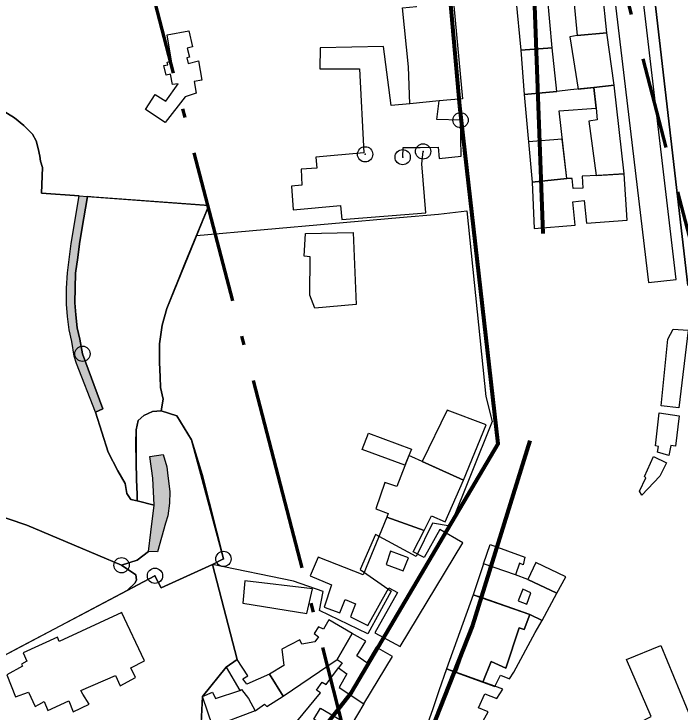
# Model space of a CAD drawing. Extents: x 645880 to 658994, y 884400 to 894744.
# Drawn here: x 657941.7 to 658159.8, y 891118.6 to 891347.3 of the extents above; entities that cross this region are included whole.
import ezdxf

# ---------------------------------------------------------------- set-up
doc = ezdxf.new("R2010")
doc.units = 0
doc.header["$LTSCALE"] = 10
doc.header["$PDMODE"] = 32
doc.header["$PDSIZE"] = 5
doc.linetypes.add('DOT_DASHED', pattern=[7.7, 5, -1.2, 0.3, -1.2])
doc.linetypes.add('MEDIUM_DASHED', pattern=[4.5, 3, -1.5])
for name, color, linetype, lineweight in [('1', 7, 'Continuous', 25), ('10', 7, 'Continuous', 25), ('11', 7, 'Continuous', 25), ('13', 7, 'Continuous', 25), ('40', 7, 'Continuous', 80), ('45', 7, 'Continuous', 25), ('5', 7, 'Continuous', 25), ('54', 7, 'Continuous', 25), ('8', 7, 'Continuous', 25)]:
    doc.layers.add(name, color=color, linetype=linetype, lineweight=lineweight)

msp = doc.modelspace()

# ---------------------------------------------------------------- hatches: boundary and pattern name
at = {"layer": '11'}
for points in [[(657963.11, 891287.67), (657965.79, 891287.47), (657963.84, 891276.47), (657963.13, 891272.03), (657962.64, 891267.48), (657961.9, 891262.41), (657961.61, 891252.62), (657961.94, 891248.67), (657962.44, 891244.46), (657963.29, 891240.72), (657964.14, 891235.95), (657970.84, 891217.9), (657968.37, 891216.86), (657962.21, 891232.78), (657961.47, 891235.23), (657960.62, 891240), (657959.76, 891243.76), (657959.24, 891248.15), (657958.9, 891252.26), (657958.91, 891257.46), (657959.2, 891262.43), (657960.44, 891272.13), (657960.44, 891272.13)], [(657986.24, 891202.29), (657990.58, 891202.95), (657991.72, 891198.9), (657992.02, 891196.92), (657992.76, 891190.7), (657992.66, 891186.97), (657992.09, 891182.87), (657991.29, 891180.5), (657988.7, 891171.09), (657985.74, 891171.23), (657986.57, 891177.52), (657987.57, 891186.37), (657987.14, 891195.23)]]:
    msp.add_hatch(color=256, dxfattribs=at).paths.add_polyline_path(points)

# ---------------------------------------------------------------- linework, layer by layer
at = {"layer": '1'}
for points in [[(658162.4, 891258.34), (658149.32, 891370.79), (658142.56, 891428.37), (658135.82, 891485.95), (658147.61, 891486.41), (658146.17, 891522.17)], [(658087.94, 891312.5), (658080.18, 891312.68), (658080.93, 891318.81), (658071.32, 891317.81), (658065.25, 891317.35), (658062.76, 891336.65), (658041.92, 891336.18), (658041.88, 891329.3), (658054.83, 891329.33), (658056.23, 891301.78), (658040.52, 891300.38), (658040.83, 891296.8)], [(657922.45, 891323.78), (657932.57, 891318.43), (657937.27, 891316.13), (657941.85, 891313.21), (657944.9, 891310.76), (657947.75, 891307.95), (657949.03, 891305.73), (657949.66, 891303.19), (657950.13, 891300.71), (657950.44, 891299.1), (657951.08, 891296.94), (657950.71, 891288.59)], [(658068.99, 891300.38), (658069.14, 891303.49), (658074.74, 891303.49), (658080.65, 891303.65), (658080.96, 891299.92), (658088.12, 891300.69), (658087.94, 891312.5)], [(658040.83, 891296.8), (658035.7, 891296.49), (658036.01, 891291.2), (658032.59, 891290.89), (658033.16, 891283.09), (658048.61, 891284.56), (658049.09, 891279.98), (658076.61, 891282.17), (658075.21, 891298.2), (658075.67, 891302.25)], [(657950.71, 891288.59), (657963.11, 891287.67), (657965.79, 891287.47), (658005.47, 891284.49), (657991.71, 891250.75)], [(657991.71, 891250.75), (657990.25, 891245.34), (657989.39, 891239.25), (657989.37, 891233.15), (657989.57, 891228.46), (657989.65, 891224.91), (657990.57, 891221.13), (657989.93, 891217.32)], [(657989.93, 891217.32), (657995.08, 891215.64), (657999.85, 891207.79)], [(657999.85, 891207.79), (658003.34, 891196.46), (658010.31, 891168.74), (658006.74, 891166.97), (658014.82, 891135.77), (658011.17, 891133.33)], [(658002.42, 891104.07), (658003.44, 891123.63), (658011.17, 891133.33), (658014.82, 891135.77), (658006.74, 891166.97), (657989.91, 891159.3), (657987.88, 891163.24)], [(657987.88, 891163.24), (657927.16, 891131.14)], [(658011.17, 891133.33), (658003.44, 891123.63), (658002.42, 891104.07), (658010.29, 891092.31), (658006.92, 891090.47), (658010.61, 891084.59), (658013.87, 891073.93)]]:
    msp.add_lwpolyline(points, dxfattribs=at)
for points in [[(658122.85, 891483.18), (658149.44, 891259.26), (658158.51, 891260.32), (658132.26, 891484.14)], [(658122.85, 891483.18), (658149.44, 891259.26), (658158.51, 891260.32), (658132.26, 891484.14)], [(658124.8, 891354.07), (658126.15, 891340.21), (658135.81, 891341.14), (658134.46, 891355.01)], [(658073.53, 891349.73), (658073.31, 891352.49), (658085.39, 891353.51), (658088.58, 891319.49), (658080.93, 891318.81), (658071.32, 891317.81), (658070.85, 891329.95), (658068.92, 891349.25)], [(658107.64, 891335.43), (658117.92, 891336.21), (658116.42, 891353.32), (658106.07, 891352.35)], [(657991.24, 891311.73), (657984.74, 891316.01), (657987.98, 891320.89), (657991.43, 891318.67), (657995.48, 891324.39), (657993.61, 891324.21), (657992.97, 891327.55), (657991.6, 891327.21), (657990.83, 891330.37), (657992.07, 891330.63), (657991.83, 891331.47), (657993.29, 891331.77), (657991.88, 891340.43), (657998.99, 891341.81), (658000.13, 891336.51), (657998.46, 891336.11), (657999.18, 891333.15), (657998.26, 891332.95), (657998.76, 891331.07), (658002.09, 891331.89), (658003.23, 891325.65), (658000.66, 891325.19), (658001.38, 891321.31), (657997.77, 891320.17)], [(658123.76, 891339.79), (658126.44, 891322.67), (658131.58, 891323.23), (658138.19, 891323.97), (658135.81, 891341.14), (658126.15, 891340.21)], [(658107.64, 891335.43), (658108.8, 891320.93), (658119.47, 891321.93), (658117.92, 891336.21)], [(658108.8, 891320.93), (658111.41, 891292.19), (658122.69, 891293.37), (658120.18, 891315.53), (658132.35, 891316.39), (658131.58, 891323.23), (658123.91, 891322.39), (658119.47, 891321.93)], [(658131.58, 891323.23), (658132.35, 891316.39), (658132.62, 891312.62), (658129.95, 891312.2), (658132.34, 891294.32), (658141.49, 891294.95), (658138.19, 891323.97)], [(658110.21, 891305.37), (658111.41, 891292.19), (658122.69, 891293.37), (658121.22, 891306.25)], [(658111.41, 891292.19), (658112.08, 891277), (658125.45, 891278.12), (658124.67, 891285.75), (658128.4, 891286.22), (658129.18, 891278.74), (658142.47, 891279.68), (658141.49, 891294.95), (658132.87, 891294.39), (658127.78, 891294.15), (658127.93, 891290.26), (658124.82, 891290.11), (658124.46, 891293.33), (658122.69, 891293.37)], [(658038.71, 891267.68), (658036.74, 891267.9), (658037.18, 891275.32), (658052.82, 891275.65), (658053.77, 891252.06), (658040.24, 891250.86), (658038.6, 891255.12)], [(658162.42, 891243.73), (658159.42, 891218.25), (658153.61, 891218.89), (658155.78, 891240.73), (658157.55, 891244.05)], [(658075.35, 891200.64), (658088.94, 891194.51), (658096.36, 891212.72), (658083.59, 891217.47)], [(658152.96, 891216.57), (658159.57, 891215.65), (658158.29, 891205.71), (658156.75, 891205.89), (658156.1, 891202.61), (658152.42, 891203.71), (658152.72, 891205.63), (658151.81, 891205.75)], [(658055.72, 891204.57), (658057.8, 891210), (658071.86, 891204.67), (658069.67, 891199.42)], [(658060.17, 891185.17), (658064.23, 891183.63), (658063.75, 891182.45), (658076.01, 891178.07), (658078.43, 891182.85), (658082.88, 891180.91), (658088.94, 891194.51), (658076.34, 891200.25), (658070.99, 891202.59), (658067.11, 891192.51), (658063.1, 891193.75)], [(658155.38, 891200.22), (658153.14, 891195.82), (658147.31, 891189.64), (658146.56, 891190.94), (658148.61, 891195.36), (658148.15, 891195.72), (658151.16, 891202.32)], [(658063.75, 891182.45), (658056.06, 891163.49), (658041.33, 891169.29), (658038.73, 891163.17), (658045.68, 891160.23), (658043.32, 891152.93), (658048.36, 891151.05), (658050.14, 891155.45), (658053.54, 891154.01), (658051.94, 891149.83), (658057.53, 891146.97), (658064.42, 891159.29), (658067.33, 891157.79), (658059.83, 891144.57), (658068.17, 891140.01), (658088.64, 891174.07), (658081.15, 891178.39), (658076.01, 891169.25), (658072.45, 891171.07), (658076.01, 891178.07)], [(658108.99, 891169.28), (658108.42, 891166.84), (658107.21, 891167.32), (658105.91, 891163.5), (658095.5, 891167.1), (658097.68, 891173.42)], [(658065.04, 891171.25), (658063.55, 891166.97), (658069.14, 891164.83), (658070.89, 891169.09)], [(658112.55, 891167.58), (658109.96, 891162.02), (658119.49, 891157.48), (658122.41, 891162.88)], [(658092.02, 891157.02), (658110.63, 891150.56), (658114.66, 891148.58), (658119.49, 891157.48), (658109.96, 891162.02), (658105.91, 891163.5), (658095.5, 891167.1)], [(658017.3, 891161.6), (658016.7, 891154.26), (658037.61, 891150.92), (658039.51, 891158.97)], [(658108.3, 891158.88), (658106.85, 891154.98), (658109.6, 891153.9), (658110.98, 891157.66)], [(658095.08, 891155.96), (658092.02, 891157.02), (658083.37, 891132.7), (658086.52, 891131.53)], [(658095.08, 891155.96), (658086.52, 891131.53), (658095.23, 891128.41), (658098, 891135.1), (658102.74, 891133.01), (658107.11, 891146.12), (658108.72, 891145.59), (658110.63, 891150.56)], [(657976.98, 891151.22), (657956.54, 891141.69), (657955.92, 891143.07), (657944.72, 891137.97), (657945.92, 891135.27), (657944.16, 891134.3), (657944.51, 891133.61), (657939.35, 891130.73), (657942.23, 891123.6), (657946.49, 891125.1), (657948.66, 891120.38), (657949.88, 891121.06), (657951.64, 891122.01), (657952.75, 891119.13), (657959.63, 891122.28), (657961.06, 891118.64), (657966.31, 891121.21), (657964.24, 891124.39), (657963.55, 891125.65), (657974.95, 891130.58), (657976.43, 891127.2), (657981.5, 891129.9), (657979.95, 891133.12), (657984.41, 891135.31), (657976.96, 891151.27)], [(658110.63, 891150.56), (658108.72, 891145.59), (658107.11, 891146.12), (658102.74, 891133.01), (658098, 891135.1), (658095.23, 891128.41), (658099.18, 891127), (658100.99, 891130.66), (658104, 891129.44), (658105.41, 891131.62), (658112.4, 891144.62), (658114.66, 891148.58)], [(658025.35, 891131.03), (658029.86, 891123.79), (658047.49, 891135.77), (658052.46, 891144.35), (658044.76, 891148.81), (658043.09, 891145.75), (658041.43, 891146.51), (658039.98, 891144.35), (658041.42, 891143.23), (658040.2, 891141.63), (658036.01, 891140.83), (658035.26, 891142.21), (658029.38, 891139.23), (658030.05, 891133.85)], [(658048.23, 891126.65), (658056.26, 891121.31), (658065.64, 891136.73), (658060.35, 891139.79), (658057.26, 891134.75), (658053.98, 891136.95), (658056.92, 891141.77), (658052.46, 891144.35), (658047.49, 891135.77), (658049.22, 891134.75), (658047.98, 891133.07), (658050.69, 891131.13)], [(658142.26, 891135.81), (658153.5, 891140.41), (658165.96, 891110.21), (658152.56, 891104.35), (658150.64, 891109.49), (658148.34, 891108.57), (658146.05, 891114.98), (658150.41, 891117.08)], [(658011.17, 891133.33), (658015.7, 891125.69), (658016.2, 891126.01), (658018.51, 891122.97), (658020.7, 891119.01), (658023.79, 891121.15), (658024.46, 891120.41), (658029.86, 891123.79), (658025.35, 891131.03), (658017.97, 891127.73), (658016.69, 891129.45), (658018.27, 891130.47), (658014.82, 891135.77)], [(658056.26, 891121.31), (658052.16, 891114.27), (658038.85, 891098.13), (658028.61, 891108.63), (658042.04, 891124.91), (658040.76, 891125.79), (658042.59, 891128.33), (658043.92, 891127.61), (658047.98, 891133.07), (658050.69, 891131.13), (658048.23, 891126.65)], [(658076.37, 891112.66), (658089.7, 891105.4), (658096.99, 891118.64), (658093.84, 891119.98), (658095.93, 891124.5), (658099.8, 891123), (658101.81, 891126.12), (658099.16, 891127.06), (658083.37, 891132.7), (658080.88, 891125.48), (658078.76, 891119.32)], [(658003.44, 891123.63), (658006.67, 891125.11), (658007.65, 891123.07), (658015.7, 891125.69), (658016.2, 891126.01), (658018.51, 891122.97), (658020.7, 891119.01), (658006.81, 891113.69)], [(658049.62, 891110.88), (658039.95, 891116.24), (658042.03, 891119.8), (658051.58, 891114.24)]]:
    msp.add_lwpolyline(points, close=True, dxfattribs=at)
for p in [(658087.94, 891312.5), (658075.67, 891302.25), (658056.7, 891301.31), (658068.99, 891300.38)]:
    msp.add_point(p, dxfattribs=at)
at = {"layer": '10'}
for points in [[(657981.63, 891163.58), (657976.95, 891166.68), (657945.89, 891179.76), (657933.26, 891184.08), (657921.81, 891187.76), (657901.84, 891199.85), (657887.02, 891212.52), (657881.67, 891211.66), (657859.27, 891211.97), (657833.4, 891211.69), (657831.85, 891223.88)], [(657963.3, 891150.25), (657978.76, 891158.42), (657981.41, 891160.91), (657981.83, 891161.95), (657981.63, 891163.58)], [(657927.16, 891131.14), (657944.35, 891140.23), (657963.3, 891150.25)]]:
    msp.add_lwpolyline(points, dxfattribs=at)
at = {"layer": '11'}
for points in [[(657963.11, 891287.67), (657965.79, 891287.47), (657963.84, 891276.47), (657963.13, 891272.03), (657962.64, 891267.48), (657961.9, 891262.41), (657961.61, 891252.62), (657961.94, 891248.67), (657962.44, 891244.46), (657963.29, 891240.72), (657964.14, 891235.95), (657970.84, 891217.9), (657968.37, 891216.86), (657962.21, 891232.78), (657961.47, 891235.23), (657960.62, 891240), (657959.76, 891243.76), (657959.24, 891248.15), (657958.9, 891252.26), (657958.91, 891257.46), (657959.2, 891262.43), (657960.44, 891272.13), (657960.44, 891272.13)], [(657986.24, 891202.29), (657990.58, 891202.95), (657991.72, 891198.9), (657992.02, 891196.92), (657992.76, 891190.7), (657992.66, 891186.97), (657992.09, 891182.87), (657991.29, 891180.5), (657988.7, 891171.09), (657985.74, 891171.23), (657986.57, 891177.52), (657987.57, 891186.37), (657987.14, 891195.23)]]:
    msp.add_lwpolyline(points, close=True, dxfattribs=at)
at = {"layer": '13'}
for points in [[(657967.93, 891287.3), (657965.79, 891287.47), (657963.88, 891276.72), (657963.13, 891272.03), (657962.64, 891267.48), (657961.9, 891262.41), (657961.61, 891252.62), (657961.94, 891248.67), (657962.44, 891244.46), (657963.29, 891240.72), (657964.14, 891235.95)], [(657989.93, 891217.32), (657990.57, 891221.13), (657989.65, 891224.92), (657989.57, 891228.46), (657989.38, 891233.15), (657989.39, 891239.25), (657990.25, 891245.34), (657991.71, 891250.75), (657997.82, 891265.71), (658005.47, 891284.49), (657967.93, 891287.3)], [(657964.14, 891235.95), (657970.84, 891217.9), (657968.37, 891216.86), (657972.5, 891203.67), (657975.69, 891197.56), (657978.14, 891193.43), (657978.66, 891190.17), (657979.97, 891188.27), (657982.08, 891187.73), (657982.06, 891189.82), (657981.79, 891194.74), (657981.72, 891200.56), (657981.61, 891206.58), (657981.7, 891211.05), (657982.34, 891214.05), (657984.2, 891215.75), (657987.04, 891217.1), (657989.93, 891217.32)]]:
    msp.add_lwpolyline(points, dxfattribs=at)
msp.add_point((657964.14, 891235.95), dxfattribs=at)
at = {"layer": '40'}
for points in [[(657976.04, 891685.71), (658077.27, 891576.07), (658088.75, 891540.57), (658111.71, 891362), (658114.85, 891275.34)], [(658017.79, 891081.11), (658052.23, 891124.97), (658100.24, 891206.42), (658087.71, 891317.11), (658068.93, 891529.09), (658061.62, 891569.81), (657965.61, 891657.53)], [(658110.67, 891207.46), (658091.89, 891146.9), (658072.06, 891096.78), (658050.14, 891080.07), (658012.58, 891069.63)]]:
    msp.add_lwpolyline(points, dxfattribs=at)
at = {"layer": '45', "linetype": 'DOT_DASHED', "lineweight": 70}
for points in [[(658032.74, 891178.84), (657962.16, 891450), (657912.65, 891632.07), (657880.45, 891775.54), (657862.08, 891924.55), (657862.75, 892057.96), (657880.13, 892212.9), (657948.63, 892498.48), (658035.94, 892864.43), (658113.04, 893179.94), (658123.49, 893235.71), (658127.65, 893288.31), (658121.92, 893384.59), (658110.78, 893490.65), (658118.71, 893627.43), (658149.69, 893744.87)], [(658508.52, 890292.72), (658293.27, 890609.33), (658193.1, 890761.3), (658093.63, 890942.11), (658032.74, 891178.84)]]:
    msp.add_lwpolyline(points, dxfattribs=at)
at = {"layer": '45', "linetype": 'MEDIUM_DASHED', "lineweight": 70}
msp.add_lwpolyline([(658177.94, 891216.48), (658107.15, 891488.48), (658058.27, 891668.19), (658028.42, 891801.21), (658012.13, 891933.39), (658012.71, 892049.2), (658028.16, 892186.95), (658094.51, 892463.58), (658181.75, 892829.22), (658259.72, 893148.31), (658272.39, 893215.94), (658278, 893286.86), (658271.45, 893396.89), (658261.24, 893494.17), (658267.59, 893603.71), (658294.73, 893706.6)], dxfattribs=at)
at = {"layer": '5'}
msp.add_lwpolyline([(658001.49, 891274.72), (658067.9, 891280.65), (658080.7, 891281.66), (658090.02, 891282.79), (658096.24, 891221.99), (658098.29, 891213.79), (658084.59, 891179.44), (658078.8, 891180.43), (658073.43, 891169.54), (658060.14, 891176.75), (658055.06, 891165.3), (658065.23, 891158.23), (658057.6, 891144.24), (658041.77, 891151.87), (658042.91, 891158.09), (658033.19, 891161.47), (658006.74, 891166.97), (658010.31, 891168.74), (657999.85, 891207.79), (657995.08, 891215.64), (657989.93, 891217.32), (657987.04, 891217.1), (657984.2, 891215.75), (657982.34, 891214.05), (657981.7, 891211.05), (657981.72, 891200.56), (657981.79, 891194.74), (657982.06, 891189.82), (657982.08, 891187.73), (657979.97, 891188.27), (657978.66, 891190.17), (657978.14, 891193.43), (657975.69, 891197.56), (657972.5, 891203.67), (657968.37, 891216.86), (657970.84, 891217.9), (657964.14, 891235.95), (657963.29, 891240.72), (657962.44, 891244.46), (657961.94, 891248.67), (657961.61, 891252.62), (657961.9, 891262.41), (657962.64, 891267.48), (657963.13, 891272.03), (657963.88, 891276.72), (657965.79, 891287.47), (658005.47, 891284.49)], close=True, dxfattribs=at)
at = {"layer": '54'}
msp.add_lwpolyline([(658135.82, 891485.95), (658142.56, 891428.37), (658149.32, 891370.79), (658162.4, 891258.34)], dxfattribs=at)
at = {"layer": '8'}
for points in [[(657947.75, 891307.95), (657944.9, 891310.76), (657941.85, 891313.21), (657937.27, 891316.13), (657932.57, 891318.43), (657922.45, 891323.78), (657922.33, 891324.36), (657920.84, 891325.41), (657919.11, 891325.68), (657908.48, 891322.84), (657910.76, 891309.69)], [(657947.75, 891307.95), (657944.9, 891310.76), (657941.85, 891313.21), (657937.27, 891316.13), (657932.57, 891318.43), (657922.45, 891323.78), (657922.33, 891324.36), (657920.84, 891325.41), (657919.11, 891325.68), (657908.48, 891322.84), (657910.76, 891309.69)], [(657950.44, 891299.1), (657950.13, 891300.71), (657949.66, 891303.19), (657949.03, 891305.73), (657947.75, 891307.95)], [(657949.66, 891303.19), (657949.03, 891305.73), (657947.75, 891307.95)], [(657950.44, 891299.1), (657950.13, 891300.71), (657949.66, 891303.19)], [(657961.47, 891235.23), (657960.62, 891240), (657959.76, 891243.76), (657959.24, 891248.15), (657958.9, 891252.26), (657958.91, 891257.46), (657959.2, 891262.43), (657960.44, 891272.13), (657963.11, 891287.67), (657950.71, 891288.59), (657951.08, 891296.94), (657950.44, 891299.1)], [(657950.72, 891288.59), (657950.71, 891288.59), (657951.08, 891296.94), (657950.44, 891299.1)], [(657959.2, 891262.43), (657960.44, 891272.13), (657960.44, 891272.13), (657963.11, 891287.67), (657950.71, 891288.59)], [(657959.24, 891248.15), (657958.9, 891252.26), (657958.91, 891257.46), (657959.2, 891262.43)], [(657975.69, 891197.56), (657972.5, 891203.67), (657968.37, 891216.86), (657962.21, 891232.78), (657961.47, 891235.23), (657960.62, 891240), (657959.76, 891243.76), (657959.24, 891248.15)], [(657968.37, 891216.86), (657962.21, 891232.78), (657961.47, 891235.23)], [(657978.14, 891193.43), (657975.69, 891197.56), (657972.5, 891203.67), (657968.37, 891216.86)], [(657989.93, 891217.32), (657987.04, 891217.1), (657984.2, 891215.75), (657982.34, 891214.05), (657981.7, 891211.05), (657981.61, 891206.58), (657981.72, 891200.56), (657981.79, 891194.74), (657982.06, 891189.82), (657982.08, 891187.73), (657987.57, 891186.37)], [(658010.31, 891168.74), (658003.34, 891196.46), (657999.85, 891207.79), (657995.08, 891215.64), (657989.93, 891217.32)], [(657987.57, 891186.37), (657987.14, 891195.23), (657986.24, 891202.29), (657990.58, 891202.95), (657991.72, 891198.9), (657992.02, 891196.92), (657992.76, 891190.7)], [(657979.97, 891188.27), (657978.66, 891190.17), (657978.14, 891193.43), (657975.69, 891197.56)], [(657982.08, 891187.73), (657979.97, 891188.27), (657978.66, 891190.17), (657978.14, 891193.43)], [(657992.76, 891190.7), (657992.66, 891186.97), (657992.09, 891182.87), (657991.29, 891180.5), (657988.7, 891171.09), (657985.74, 891171.23)], [(657985.74, 891171.23), (657986.57, 891177.52), (657987.57, 891186.37), (657982.08, 891187.73), (657979.97, 891188.27)], [(657985.74, 891171.23), (657986.57, 891177.52), (657987.57, 891186.37), (657982.08, 891187.73)], [(657933.26, 891184.08), (657945.89, 891179.76), (657976.95, 891166.68)], [(657933.26, 891184.08), (657945.89, 891179.76), (657976.95, 891166.68)], [(657985.74, 891171.23), (657982.04, 891168.32), (657976.95, 891166.68), (657981.63, 891163.58), (657981.83, 891161.95), (657981.41, 891160.91), (657978.76, 891158.42), (657987.88, 891163.24)], [(657976.95, 891166.68), (657982.04, 891168.32), (657985.74, 891171.23)], [(657976.95, 891166.68), (657982.04, 891168.32), (657985.74, 891171.23)], [(657989.91, 891159.3), (658006.74, 891166.97), (658010.31, 891168.74)], [(657987.88, 891163.24), (657987.88, 891163.24), (657989.91, 891159.3)]]:
    msp.add_lwpolyline(points, dxfattribs=at)
for p in [(658010.31, 891168.74), (657976.95, 891166.68), (657987.88, 891163.24)]:
    msp.add_point(p, dxfattribs=at)

doc.saveas('drawing.dxf')
